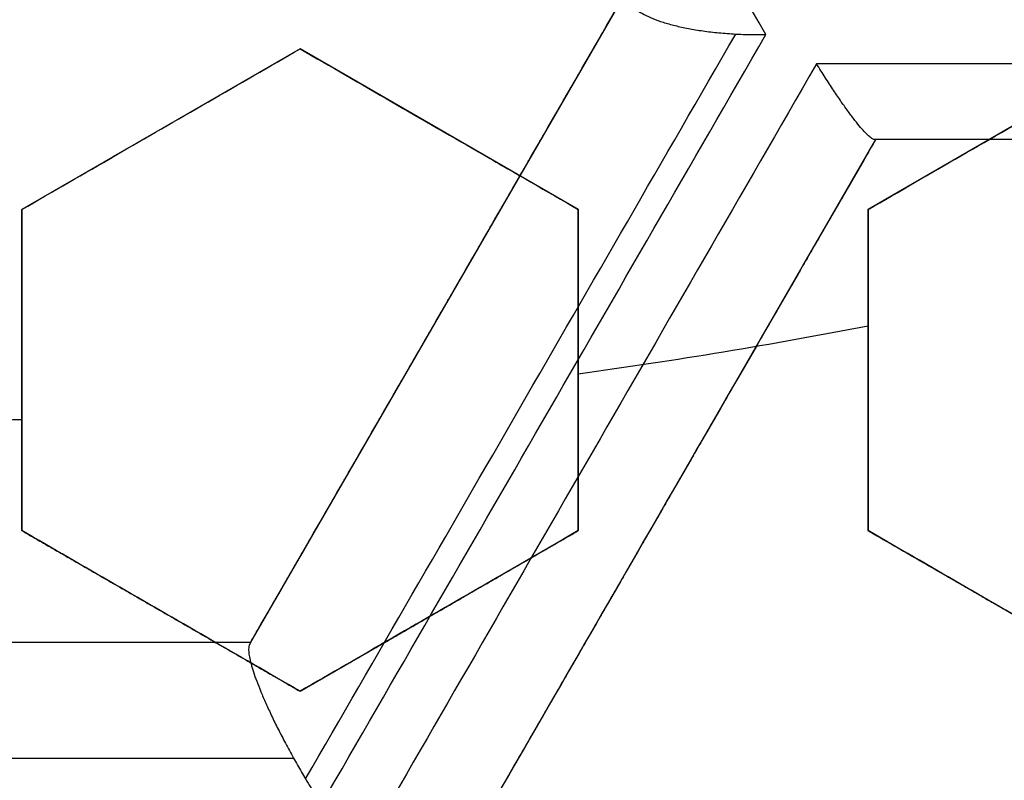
# Model space of a CAD drawing. Header units: centimetres. Extents: x -10 to 8.9, y -29.1 to -8.
# Tile 590 of 656: x -6.5377 to -6.4528, y -28.6829 to -28.6173. Entities that reach past the tile are written whole.
import ezdxf

# ---------------------------------------------------------------- set-up
doc = ezdxf.new("R2010")
doc.units = ezdxf.units.CM
doc.layers.add('Default', color=7, linetype='Continuous', true_color=0x000000)

msp = doc.modelspace()

# ---------------------------------------------------------------- linework, layer by layer
at = {"layer": 'Default'}
for p, q in [((-6.517750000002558, -28.67101046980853, -1.161416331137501), (-6.485500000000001, -28.61515183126, -1.161416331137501)), ((-6.513500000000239, -28.61982616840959, 0.19795720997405), (-6.537500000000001, -28.63368257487, 0.19795720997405)), ((-6.48950000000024, -28.63368257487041, 0.1972172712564), (-6.513500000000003, -28.61982616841, 0.1972172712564)), ((-6.440500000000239, -28.61982616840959, 0.1941596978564), (-6.464500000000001, -28.63368257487, 0.1941596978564)), ((-6.52550000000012, -28.62675437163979, 0.1714188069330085), (-6.52550000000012, -28.62675437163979, 0.2246276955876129)), ((-6.501500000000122, -28.62675437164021, 0.170665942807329), (-6.501500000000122, -28.62675437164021, 0.2238748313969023)), ((-6.463849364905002, -28.62765183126, -1.1608017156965), (-6.496099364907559, -28.68351046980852, -1.1608017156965)), ((-6.399349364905, -28.62765183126, -1.161419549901), (-6.463849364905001, -28.62765183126, -1.161419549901)), ((-6.537500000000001, -28.63368257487, 0.19239925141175), (-6.537500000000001, -28.66139538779, 0.19239925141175)), ((-6.4895, -28.66139538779, 0.1916593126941), (-6.4895, -28.63368257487, 0.1916593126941)), ((-6.4645, -28.63368257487, 0.19089586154), (-6.4645, -28.66139538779, 0.19089586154)), ((-6.501672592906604, -28.64316358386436, -1.247931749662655), (-6.501672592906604, -28.64316358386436, -1.065)), ((-6.537500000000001, -28.64753898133, 0.164048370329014), (-6.537500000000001, -28.64753898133, 0.2172572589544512)), ((-6.4895, -28.64753898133, 0.1626143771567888), (-6.4895, -28.64753898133, 0.2158232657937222)), ((-6.4645, -28.64753898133, 0.1625), (-6.4645, -28.64753898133, 0.2143428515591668)), ((-6.480207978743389, -28.65598578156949, -1.246571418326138), (-6.480207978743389, -28.65598578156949, -1.065)), ((-6.537499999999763, -28.66139538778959, 0.18735794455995), (-6.513499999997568, -28.67525179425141, 0.18735794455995)), ((-6.513500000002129, -28.67525179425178, 0.1866625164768), (-6.4895, -28.66139538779, 0.1866625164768)), ((-6.464499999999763, -28.66139538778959, 0.1859441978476), (-6.440499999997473, -28.67525179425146, 0.1859441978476)), ((-6.525499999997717, -28.66832359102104, 0.1625), (-6.525499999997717, -28.66832359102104, 0.2095209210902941)), ((-6.501500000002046, -28.66832359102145, 0.1625), (-6.501500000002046, -28.66832359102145, 0.2088351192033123)), ((-6.582250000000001, -28.67101046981, -1.150562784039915), (-6.51775, -28.67101046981, -1.150562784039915))]:
    msp.add_line(p, q, dxfattribs=at)
at = {"layer": 'Default', "extrusion": (0, 0, -1)}
for centre, radius, start, end in [((6.550000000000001, -28.205, -0.45), 0.9, 90, 270), ((6.550000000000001, -28.205, 0.3399975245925), 0.8999999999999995, 90, 270), ((6.550000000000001, -28.205, 1.15), 0.8550000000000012, 90, 270), ((6.550000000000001, -28.205, -0.4), 0.5999999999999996, 90, 270), ((6.550000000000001, -28.205, -0.2), 0.6367740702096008, 180, 0), ((6.550000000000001, -28.205, -0.1809807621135), 0.6125, 180, 0), ((6.550000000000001, -28.205, -0.1625), 0.6075000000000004, 180, 0), ((6.550000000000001, -28.205, -0.195), 0.6075000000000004, 180, 0), ((6.550000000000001, -28.205, 1.220980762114), 0.6075, 180, 0), ((6.550000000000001, -28.205, 1.24), 0.6075000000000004, 180, 0), ((6.550000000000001, -28.205, -0.18660444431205), 0.5500000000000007, 180, 0)]:
    msp.add_arc(centre, radius, start, end, dxfattribs=at)
at = {"layer": 'Default'}
for centre, radius, start, end in [((-6.550000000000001, -28.205, -0.82), 0.8349999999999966, 270, 90), ((-6.550000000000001, -28.205, -1.13), 0.8349999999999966, 270, 90), ((-6.550000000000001, -28.205, -0.9750000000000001), 0.8350000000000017, 270, 90), ((-6.550000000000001, -28.205, 0.35), 0.775, 270, 90), ((-6.550000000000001, -28.205, -0.1486250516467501), 0.7749999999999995, 270, 90), ((-6.550000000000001, -28.205, 0.45), 0.6000000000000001, 270, 90), ((-6.550000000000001, -28.205, 0.35), 0.6000000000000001, 270, 90), ((-6.550000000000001, -28.205, -1.24), 0.6400000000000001, 180, 0), ((-6.550000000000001, -28.205, 0.2), 0.6367740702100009, 180, 0), ((-6.550000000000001, -28.205, 0.1625), 0.6231698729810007, 180, 0), ((-6.550000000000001, -28.205, 0.17875), 0.6074999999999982, 180, 0), ((-6.550000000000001, -28.205, -1.230490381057), 0.6074999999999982, 180, 0), ((-6.550000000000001, -28.205, 0.195), 0.55, 180, 0), ((-6.550000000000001, -28.205, 0.1782088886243), 0.55, 248.3999999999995, 0), ((-6.550000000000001, -28.205, -0.7112749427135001), 0.7750000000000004, 274.5310199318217, 0), ((-6.550000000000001, -28.205, -1.15), 0.8549999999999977, 270.0000000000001, 329.9995422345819), ((-6.549999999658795, -28.20500000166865, 0.1625), 0.4469695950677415, 277.7792039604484, 281.0279703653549), ((-6.550000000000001, -28.20499999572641, 0.1625), 0.4469696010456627, 268.3974511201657, 271.6025488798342)]:
    msp.add_arc(centre, radius, start, end, dxfattribs=at)
at = {"layer": 'Default', "extrusion": (0.8660254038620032, 0.4999999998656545, -5.003236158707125e-10)}
msp.add_arc((-21.15124651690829, -0.1450000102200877, -19.91535356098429), 1.191759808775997, 250.5656658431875, 254.4321463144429, dxfattribs=at)
at = {"layer": 'Default', "extrusion": (0.8660254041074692, -0.4999999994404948, 1.882407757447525e-09)}
msp.add_arc((-27.70124651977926, -0.1450000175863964, 8.690968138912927), 1.15874693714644, 250.4556903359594, 253.8168977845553, dxfattribs=at)
at = {"layer": 'Default', "extrusion": (0.8660254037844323, -0.5000000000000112, 0)}
msp.add_arc((-27.70124651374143, -0.145, 8.69096815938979), 1.158746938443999, 250.4556903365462, 253.8168977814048, dxfattribs=at)
at = {"layer": 'Default', "extrusion": (0.8660254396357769, -0.4999999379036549, -2.310360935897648e-08)}
msp.add_arc((-27.70124708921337, -0.144999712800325, 8.700966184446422), 1.16874703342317, 250.2304968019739, 254.0533158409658, dxfattribs=at)
at = {"layer": 'Default', "extrusion": (0.8660254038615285, -0.4999999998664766, 4.864429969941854e-10)}
msp.add_arc((-27.70124651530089, -0.1450000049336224, 8.703244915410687), 1.168484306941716, 250.1624788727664, 254.1139327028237, dxfattribs=at)
at = {"layer": 'Default', "extrusion": (-0.8660254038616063, 0.4999999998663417, -4.865294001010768e-10)}
msp.add_arc((27.70124651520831, -0.1450000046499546, -8.708286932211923), 1.167293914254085, 285.9026967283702, 289.8586017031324, dxfattribs=at)
at = {"layer": 'Default', "extrusion": (0, 1, 0)}
for centre, radius, start, end in [((6.549999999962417, -0.1450000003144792, -28.62111949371), 1.125541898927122, 261.9437859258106, 265.8704395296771), ((6.550000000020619, -0.1449999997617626, -28.6276518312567), 1.116162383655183, 262.2172383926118, 265.5775242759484)]:
    msp.add_arc(centre, radius, start, end, dxfattribs=at)
at = {"layer": 'Default', "extrusion": (-0.8660254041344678, 0.4999999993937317, -2.070044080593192e-09)}
msp.add_arc((27.70124652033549, -0.1450000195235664, -8.715968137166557), 1.157566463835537, 286.2000596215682, 289.604144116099, dxfattribs=at)
at = {"layer": 'Default', "extrusion": (-0.8660254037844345, 0.5000000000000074, 0)}
msp.add_arc((27.70124651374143, -0.145, -8.715968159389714), 1.157566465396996, 286.2000596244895, 289.6041441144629, dxfattribs=at)
at = {"layer": 'Default', "extrusion": (0, -1, 0)}
for centre, radius, start, end in [((-6.550000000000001, -0.1450000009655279, 28.67101046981), 1.09064844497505, 268.3055417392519, 271.6944582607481), ((-6.550000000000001, -0.145, 28.67101046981), 1.090648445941, 268.3055417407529, 271.694458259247), ((-6.550000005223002, -0.1449998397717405, 28.68101050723), 1.100648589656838, 268.1290001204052, 271.8710004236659)]:
    msp.add_arc(centre, radius, start, end, dxfattribs=at)
at = {"layer": 'Default'}
for points, degree in [([(-6.550000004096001, -27.30500495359, -1.129995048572), (-6.537465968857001, -27.30500495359, -1.129995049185), (-6.512386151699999, -27.30552127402, -1.129973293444), (-6.474783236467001, -27.3078854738, -1.129982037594), (-6.437304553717, -27.31181799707, -1.129979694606), (-6.399970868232, -27.3173257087, -1.129980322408), (-6.362926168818, -27.32438806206, -1.129980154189), (-6.326197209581, -27.3329983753, -1.129980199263), (-6.289861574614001, -27.34314050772, -1.129980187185), (-6.254013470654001, -27.35478489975, -1.129980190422), (-6.218660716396, -27.36792869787, -1.129980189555), (-6.183898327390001, -27.38253814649, -1.129980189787), (-6.149770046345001, -27.39859430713, -1.129980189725), (-6.116350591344, -27.41606289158, -1.129980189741), (-6.083707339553, -27.43490588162, -1.129980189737), (-6.051859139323, -27.45511347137, -1.129980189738), (-6.020892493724, -27.47663251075, -1.129980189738), (-5.990848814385, -27.49943348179, -1.129980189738), (-5.961791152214, -27.52346942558, -1.129980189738), (-5.933780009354, -27.54868705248, -1.129980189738), (-5.906829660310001, -27.5750745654, -1.129980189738), (-5.881013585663, -27.60256235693, -1.129980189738), (-5.856368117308, -27.63111066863, -1.129980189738), (-5.832942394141, -27.66066372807, -1.129980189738), (-5.810787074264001, -27.69115373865, -1.129980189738), (-5.789912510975, -27.72256746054, -1.129980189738), (-5.770375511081, -27.75482271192, -1.129980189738), (-5.752204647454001, -27.78787084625, -1.129980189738), (-5.735435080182, -27.8216495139, -1.129980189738), (-5.720103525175, -27.8560794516, -1.129980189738), (-5.706216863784, -27.89114626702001, -1.129980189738), (-5.693813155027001, -27.92675906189, -1.129980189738), (-5.682910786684, -27.96286272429, -1.129980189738), (-5.673530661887, -27.99939085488, -1.129980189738), (-5.665692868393, -28.03625586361, -1.129980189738), (-5.659400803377, -28.07344306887, -1.129980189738), (-5.654672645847, -28.11085723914, -1.129980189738), (-5.651515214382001, -28.14843802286, -1.129980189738), (-5.649934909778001, -28.18611932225, -1.129980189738), (-5.649933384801, -28.22380820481, -1.129980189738), (-5.65151069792, -28.26149020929, -1.129980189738), (-5.654665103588, -28.29907102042, -1.129980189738), (-5.659390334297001, -28.33648606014, -1.129980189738), (-5.665679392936, -28.37367347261, -1.129980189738), (-5.673514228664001, -28.41053911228, -1.129980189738), (-5.68289159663, -28.447068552, -1.129980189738), (-5.693791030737, -28.48317285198, -1.129980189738), (-5.706192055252, -28.51878703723, -1.129980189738), (-5.720075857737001, -28.5538547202, -1.129980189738), (-5.735404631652, -28.58828579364, -1.129980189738), (-5.752171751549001, -28.62206623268, -1.129980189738), (-5.770339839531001, -28.65511550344, -1.129980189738), (-5.78987442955, -28.68737253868, -1.129980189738), (-5.810746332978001, -28.71878763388, -1.129980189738), (-5.832899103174, -28.74927924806, -1.129980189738), (-5.85632282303, -28.77883458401, -1.129980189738), (-5.880965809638, -28.80738458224, -1.129980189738), (-5.906779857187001, -28.83487458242, -1.129980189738), (-5.933727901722, -28.86126400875, -1.129980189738), (-5.961736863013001, -28.88648372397, -1.129980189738), (-5.990793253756, -28.9105224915, -1.129980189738), (-6.020835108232, -28.93332580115, -1.129980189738), (-6.051800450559, -28.95484754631, -1.129980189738), (-6.083647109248, -28.97505764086, -1.129980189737), (-6.116288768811, -28.99390313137, -1.129980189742), (-6.149707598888, -29.01137470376, -1.129980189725), (-6.183834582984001, -29.02743347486, -1.129980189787), (-6.218595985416, -29.04204567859, -1.129980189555), (-6.253947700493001, -29.05519220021, -1.129980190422), (-6.289795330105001, -29.06683951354, -1.129980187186), (-6.326131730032, -29.07698483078, -1.129980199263), (-6.36285948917, -29.08559773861, -1.12998015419), (-6.399900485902, -29.09266234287, -1.129980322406), (-6.437231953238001, -29.0981728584, -1.129979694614), (-6.47471667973, -29.10210911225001, -1.129982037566), (-6.512339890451, -29.1044772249, -1.129973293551), (-6.537448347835, -29.10499504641, -1.129995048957), (-6.549999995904, -29.10499504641, -1.129995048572)], 3), ([(-6.550000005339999, -27.32500645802, -1.149993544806), (-6.537651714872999, -27.32500645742, -1.149993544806), (-6.512986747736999, -27.32554459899, -1.150002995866), (-6.476051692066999, -27.32787036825, -1.14999919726), (-6.439276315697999, -27.33175223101, -1.150000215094), (-6.402654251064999, -27.33717969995, -1.149999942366), (-6.366301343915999, -27.34414129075, -1.150000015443), (-6.330232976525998, -27.35263500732, -1.149999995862), (-6.294592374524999, -27.36262965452, -1.150000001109), (-6.259531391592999, -27.37406902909, -1.149999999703), (-6.225026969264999, -27.3869473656, -1.15000000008), (-6.191106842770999, -27.40125022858, -1.149999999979), (-6.157777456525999, -27.41697696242, -1.150000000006), (-6.125134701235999, -27.43408646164, -1.149999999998), (-6.093256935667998, -27.45253472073, -1.15), (-6.062162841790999, -27.47231088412, -1.15), (-6.031930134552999, -27.49336665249, -1.15), (-6.002594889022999, -27.51567691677, -1.15), (-5.974227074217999, -27.53918966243, -1.15), (-5.946891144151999, -27.56384678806, -1.15), (-5.920598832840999, -27.58963664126, -1.15), (-5.895416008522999, -27.61649551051, -1.15), (-5.871372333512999, -27.64439091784, -1.15), (-5.848517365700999, -27.67326728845, -1.15), (-5.826900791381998, -27.7030584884, -1.15), (-5.806533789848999, -27.73375047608, -1.15), (-5.787472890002, -27.76526110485, -1.15), (-5.76974489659, -27.79754437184, -1.15), (-5.753383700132, -27.83054026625, -1.15), (-5.738424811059, -27.86417236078, -1.15), (-5.724875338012, -27.89842624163, -1.15), (-5.71277321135, -27.93321101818, -1.15), (-5.702135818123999, -27.96847408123, -1.15), (-5.692983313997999, -28.00415159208, -1.15), (-5.68533537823, -28.04015809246, -1.15), (-5.679195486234, -28.07647885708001, -1.15), (-5.674581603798, -28.11301879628, -1.15), (-5.67150000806, -28.14971971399, -1.15), (-5.669956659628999, -28.18652113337, -1.15), (-5.669953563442, -28.22333487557, -1.15), (-5.671491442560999, -28.26014682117, -1.15), (-5.674568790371, -28.29686076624, -1.15), (-5.679179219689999, -28.33341174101, -1.15), (-5.685316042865, -28.36974098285, -1.15), (-5.692961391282, -28.40575529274, -1.15), (-5.702112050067, -28.44144108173, -1.15), (-5.712748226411, -28.47671239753, -1.15), (-5.724850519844, -28.511507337, -1.15), (-5.738400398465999, -28.54576972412, -1.15), (-5.753358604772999, -28.57940639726, -1.15), (-5.769717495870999, -28.61240308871, -1.15), (-5.787441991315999, -28.6446852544, -1.15), (-5.806500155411, -28.6761964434, -1.15), (-5.826864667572, -28.70688945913, -1.15), (-5.848479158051, -28.73668231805, -1.15), (-5.871332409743, -28.76556074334, -1.15), (-5.895372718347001, -28.79345624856, -1.15), (-5.920549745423, -28.82031302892, -1.15), (-5.946837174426, -28.84610244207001, -1.15), (-5.974176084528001, -28.8707665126, -1.15), (-6.002558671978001, -28.89429476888, -1.15), (-6.031913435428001, -28.9166216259, -1.15), (-6.062165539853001, -28.9376912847, -1.15), (-6.093277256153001, -28.95747792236, -1.15), (-6.125171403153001, -28.97593404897, -1.149999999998), (-6.157830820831, -28.99304986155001, -1.150000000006), (-6.191177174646, -29.0087814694, -1.149999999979), (-6.225118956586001, -29.02308952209, -1.15000000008), (-6.25964571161, -29.03597120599, -1.149999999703), (-6.294721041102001, -29.04740944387, -1.150000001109), (-6.330363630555, -29.05739860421, -1.149999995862), (-6.366429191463, -29.06588597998, -1.150000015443), (-6.40278818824, -29.07284313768, -1.149999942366), (-6.439415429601, -29.07826537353, -1.150000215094), (-6.476180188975, -29.08214014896, -1.14999919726), (-6.513077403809, -29.08445837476, -1.150002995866), (-6.537686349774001, -29.08499354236, -1.149993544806), (-6.54999999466, -29.08499354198, -1.149993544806)], 3), ([(-6.549999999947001, -27.42838343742, -0.7616165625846), (-6.538747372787, -27.42824483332, -0.7617551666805), (-6.516204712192, -27.42845367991, -0.7620351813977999), (-6.482313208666, -27.43024072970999, -0.7624632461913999), (-6.448493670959, -27.43350371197, -0.7628974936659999), (-6.414786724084, -27.43824561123, -0.763337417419), (-6.381352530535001, -27.44444544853, -0.7637809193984), (-6.348201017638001, -27.45209983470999, -0.7642278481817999), (-6.315445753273, -27.46118216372, -0.764676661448), (-6.283108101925, -27.47168408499, -0.7651270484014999), (-6.251249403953, -27.48358745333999, -0.7655781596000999), (-6.219910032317, -27.49687984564, -0.766029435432), (-6.189177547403, -27.51152847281, -0.7664796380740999), (-6.159225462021, -27.52744172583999, -0.7669261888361), (-6.130017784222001, -27.54461827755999, -0.7673695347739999), (-6.101215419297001, -27.56329288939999, -0.7678150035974), (-6.073286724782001, -27.58321536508, -0.7682556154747), (-6.047409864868, -27.60344005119, -0.7686723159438), (-6.024707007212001, -27.6227118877, -0.7690451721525), (-6.004504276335, -27.64114310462, -0.7693833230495), (-5.984998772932, -27.66020157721, -0.7697151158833), (-5.965776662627, -27.68034635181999, -0.7700594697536), (-5.947249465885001, -27.70119728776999, -0.7704083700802), (-5.929608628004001, -27.72252886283, -0.7707584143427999), (-5.913139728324, -27.74390244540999, -0.7711027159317), (-5.896745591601, -27.76673460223, -0.7714641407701), (-5.879471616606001, -27.79280128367, -0.7718690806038), (-5.862185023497, -27.82140181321, -0.7723044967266), (-5.845650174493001, -27.85166194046, -0.7727558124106), (-5.830525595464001, -27.88248582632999, -0.7732063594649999), (-5.816816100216, -27.91378163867, -0.7736550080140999), (-5.804432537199, -27.94575507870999, -0.7741047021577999), (-5.793443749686, -27.97826360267, -0.7745533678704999), (-5.783885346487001, -28.01119863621, -0.7749995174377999), (-5.775776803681, -28.04447658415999, -0.7754420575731), (-5.769121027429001, -28.07806966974, -0.7758806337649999), (-5.763924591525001, -28.11195605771, -0.7763150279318), (-5.760204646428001, -28.14606329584, -0.7767440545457), (-5.75797080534, -28.18027120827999, -0.7771671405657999), (-5.757226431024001, -28.21470555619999, -0.7775824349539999), (-5.757979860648, -28.24925848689, -0.7780047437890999), (-5.760231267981, -28.28374168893, -0.7784336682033), (-5.763975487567, -28.31808767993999, -0.7788678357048), (-5.769197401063, -28.35219385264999, -0.7793060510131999), (-5.775894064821, -28.38605939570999, -0.7797482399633), (-5.784064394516, -28.41964983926, -0.7801939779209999), (-5.793686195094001, -28.45285785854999, -0.7806418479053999), (-5.804730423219, -28.48558927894, -0.781090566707), (-5.817164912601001, -28.51776854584, -0.7815390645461), (-5.830995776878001, -28.54941158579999, -0.7819875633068), (-5.846175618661, -28.5804064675, -0.7824344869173), (-5.862691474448, -28.61072888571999, -0.7828794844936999), (-5.880499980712, -28.64029706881, -0.7833213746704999), (-5.899571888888, -28.66906635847, -0.7837594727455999), (-5.91989141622, -28.69700629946, -0.7841934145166), (-5.941356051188, -28.72398166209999, -0.7846208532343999), (-5.963982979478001, -28.75002327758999, -0.7850431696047), (-5.987781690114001, -28.77512537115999, -0.7854569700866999), (-6.012782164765, -28.7993101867, -0.7858765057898), (-6.03884161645, -28.82242111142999, -0.7863039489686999), (-6.065837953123, -28.84435183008, -0.786736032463), (-6.093752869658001, -28.86509285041, -0.7871728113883), (-6.122529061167, -28.88460275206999, -0.7876132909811), (-6.15214747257, -28.90286625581, -0.7880571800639), (-6.18250003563, -28.91981717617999, -0.7885028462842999), (-6.213581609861, -28.93545322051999, -0.7889502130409), (-6.245293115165, -28.94972306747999, -0.7893978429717), (-6.277594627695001, -28.96261096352, -0.7898451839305), (-6.310433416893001, -28.97409375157, -0.790291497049), (-6.343717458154, -28.98414082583, -0.7907355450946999), (-6.377431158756, -28.99274659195, -0.7911771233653), (-6.411455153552, -28.99988067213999, -0.7916146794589), (-6.445763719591, -29.00553981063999, -0.7920479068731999), (-6.480290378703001, -29.00971218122, -0.7924759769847), (-6.515041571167, -29.01239375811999, -0.7928989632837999), (-6.538334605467, -29.01317723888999, -0.7931772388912), (-6.549999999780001, -29.01331529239, -0.7933152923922)], 3), ([(-6.550000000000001, -28.98, -0.6472501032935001), (-6.538733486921, -28.98, -0.6470307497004), (-6.516189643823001, -28.97950872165, -0.6465878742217), (-6.482389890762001, -28.97729300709, -0.6459119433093), (-6.448718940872, -28.97360204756, -0.6452266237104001), (-6.415286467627, -28.96845141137, -0.6445341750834), (-6.382136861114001, -28.9618541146, -0.6438355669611), (-6.349274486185, -28.95380935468, -0.6431308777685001), (-6.316821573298, -28.94434696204, -0.6424227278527), (-6.284787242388, -28.93346993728, -0.6417113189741), (-6.253280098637, -28.92121449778, -0.6409990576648), (-6.222324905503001, -28.90759197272, -0.6402865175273), (-6.191987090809, -28.89262837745, -0.6395751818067), (-6.162348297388, -28.87636610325, -0.6388669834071), (-6.133423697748, -28.85881215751, -0.6381622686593), (-6.1053183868, -28.84003103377, -0.6374636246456), (-6.07803369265, -28.82002363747, -0.6367710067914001), (-6.051669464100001, -28.7988625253, -0.6360872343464), (-6.026237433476, -28.77655854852, -0.6354115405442), (-6.001809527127, -28.75317251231, -0.6347498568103), (-5.978430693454, -28.72875070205, -0.6340883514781), (-5.956125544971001, -28.70331637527, -0.6334126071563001), (-5.934966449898, -28.67695331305, -0.6327288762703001), (-5.914960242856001, -28.6496691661, -0.6320362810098), (-5.896181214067, -28.62156563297, -0.6313376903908), (-5.878632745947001, -28.59264971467, -0.6306331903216), (-5.862367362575, -28.56300470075, -0.6299248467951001), (-5.847408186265, -28.53267528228, -0.629213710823), (-5.833784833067, -28.50171815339, -0.6285011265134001), (-5.821532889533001, -28.47022030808, -0.6277890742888), (-5.8106490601, -28.43816826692, -0.6270772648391), (-5.801170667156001, -28.40565376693, -0.6263677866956), (-5.793124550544, -28.37276766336, -0.6256626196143), (-5.786530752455, -28.33961176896, -0.6249639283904), (-5.78138744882, -28.30619858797, -0.6242718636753), (-5.777701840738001, -28.27254822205, -0.6235871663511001), (-5.775489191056, -28.23876096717, -0.6229108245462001), (-5.774754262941, -28.20494234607, -0.6222489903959), (-5.775493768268, -28.17114853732, -0.6215875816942), (-5.777706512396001, -28.13740264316, -0.6209120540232), (-5.781393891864, -28.10374893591, -0.6202272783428), (-5.786546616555, -28.07029563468, -0.6195343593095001), (-5.793145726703, -28.0371388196, -0.6188356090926), (-5.801183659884, -28.00430073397, -0.6181314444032), (-5.810652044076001, -27.97182316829, -0.6174227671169), (-5.821536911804, -27.93976765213, -0.6167108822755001), (-5.833799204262, -27.90824671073, -0.6159982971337), (-5.847421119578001, -27.87729763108, -0.615285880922), (-5.862376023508, -27.84697847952, -0.6145749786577), (-5.878652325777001, -27.8173156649, -0.613866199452), (-5.896211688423, -27.78838626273, -0.6131613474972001), (-5.914995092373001, -27.76028113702, -0.6124626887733), (-5.934999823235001, -27.73300334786, -0.6117702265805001), (-5.956160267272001, -27.70664206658, -0.6110865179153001), (-5.978475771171, -27.68119987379, -0.6104105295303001), (-6.001860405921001, -27.6567765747, -0.6097489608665), (-6.026289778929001, -27.63339360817, -0.6090872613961), (-6.051718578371, -27.61109628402, -0.6084116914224), (-6.078088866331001, -27.58993391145, -0.6077277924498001), (-6.105377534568, -27.56992754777, -0.6070351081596), (-6.133484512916, -27.55114909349, -0.6063364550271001), (-6.162412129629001, -27.53359698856, -0.6056316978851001), (-6.192055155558, -27.51733618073, -0.6049234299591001), (-6.222391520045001, -27.50237706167, -0.6042121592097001), (-6.253344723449, -27.48875867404, -0.6034996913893), (-6.284863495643, -27.47650207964, -0.6027871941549), (-6.316910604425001, -27.46562484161, -0.6020755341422), (-6.349366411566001, -27.45616608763, -0.6013673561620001), (-6.382222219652, -27.44812703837, -0.6006628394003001), (-6.415376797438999, -27.44153241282, -0.5999641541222), (-6.448824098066, -27.43638416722, -0.5992714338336), (-6.482460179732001, -27.43270175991, -0.5985868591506), (-6.516196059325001, -27.43049163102, -0.5979122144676), (-6.538732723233, -27.43, -0.5974694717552), (-6.550000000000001, -27.43, -0.5972501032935)], 3), ([(-6.517749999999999, -28.67101046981, -1.065), (-6.501624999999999, -28.643081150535, -1.065), (-6.485499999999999, -28.61515183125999, -1.065)], 2), ([(-6.485155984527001, -28.61574768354, -1.261273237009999), (-6.485082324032, -28.61587526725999, -1.261619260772), (-6.484886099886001, -28.61613083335, -1.262311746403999), (-6.484436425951, -28.61651124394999, -1.263340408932), (-6.483834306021, -28.61687749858, -1.264328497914), (-6.483091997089, -28.61722068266, -1.265251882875), (-6.48219838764, -28.61754225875, -1.266114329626), (-6.481166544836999, -28.61783213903, -1.26688850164), (-6.480022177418, -28.61808197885, -1.267551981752), (-6.478755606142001, -28.61829152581, -1.26810386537), (-6.477380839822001, -28.61845369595, -1.268524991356), (-6.476411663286, -28.61852577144, -1.268706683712), (-6.475916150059, -28.61855212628, -1.268770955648)], 3), ([(-6.475916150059, -28.61855212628, -1.268770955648), (-6.475631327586, -28.61856727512, -1.268807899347), (-6.475057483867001, -28.61859100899, -1.268863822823), (-6.474186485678, -28.61860659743, -1.268892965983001), (-6.473604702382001, -28.61860345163, -1.268875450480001), (-6.473313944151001, -28.61859848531, -1.268857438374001)], 3), ([(-6.537500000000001, -28.63368257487, 0.1690896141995), (-6.534816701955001, -28.63213337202, 0.1696247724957), (-6.529461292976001, -28.62904142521, 0.1706739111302), (-6.521465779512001, -28.62442521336, 0.1721823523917), (-6.516152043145, -28.62135732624, 0.1731453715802), (-6.513500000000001, -28.61982616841, 0.1736159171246)], 3), ([(-6.537500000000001, -28.63368257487, 0.2222985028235), (-6.534815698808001, -28.63213279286, 0.2228338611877), (-6.529458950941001, -28.62904007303, 0.2238832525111), (-6.521463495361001, -28.6244238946, 0.2253916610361), (-6.516151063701, -28.62135676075, 0.2263544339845), (-6.513500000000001, -28.61982616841, 0.2268248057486)], 3), ([(-6.513500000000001, -28.61982616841, 0.1736159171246), (-6.510877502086, -28.62134026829, 0.1729832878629), (-6.505603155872, -28.6243854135, 0.1716948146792), (-6.497610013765, -28.62900025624, 0.1696943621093), (-6.492213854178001, -28.63211573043, 0.168312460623), (-6.4895, -28.63368257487, 0.1676097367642)], 3), ([(-6.513500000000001, -28.61982616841, 0.1736159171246), (-6.513500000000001, -28.61982616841, 0.2002203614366), (-6.513500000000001, -28.61982616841, 0.2268248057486)], 2), ([(-6.513500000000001, -28.61982616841, 0.2268248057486), (-6.510876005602, -28.62134113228, 0.2261918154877), (-6.505599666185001, -28.62438742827, 0.2249028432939), (-6.497606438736, -28.62900232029, 0.2229023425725), (-6.492212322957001, -28.63211661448, 0.2215209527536), (-6.4895, -28.63368257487, 0.2208186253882)], 3), ([(-6.4645, -28.63368257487, 0.166082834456), (-6.461832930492, -28.63214274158, 0.1664425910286), (-6.456499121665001, -28.62906326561, 0.1671408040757), (-6.448500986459, -28.6244455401, 0.1681228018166), (-6.443167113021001, -28.62136602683, 0.1687335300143), (-6.4405, -28.61982616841, 0.1690276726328)], 3), ([(-6.4645, -28.63368257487, 0.21929172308), (-6.461832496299, -28.63214249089, 0.2196515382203), (-6.456498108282, -28.62906268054, 0.2203498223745), (-6.44850000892, -28.62444497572, 0.2213318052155), (-6.443166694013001, -28.62136578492, 0.2219424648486), (-6.4405, -28.61982616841, 0.2222365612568)], 3), ([(-6.463932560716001, -28.62765183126, -1.257839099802), (-6.463982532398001, -28.62765183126, -1.258205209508), (-6.46410655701, -28.62761281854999, -1.258952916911), (-6.464371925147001, -28.62742265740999, -1.260112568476), (-6.464715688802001, -28.62709361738, -1.261273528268), (-6.465131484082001, -28.6266292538, -1.262403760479), (-6.465623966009, -28.62602135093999, -1.263503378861), (-6.466185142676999, -28.62527616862, -1.264539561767), (-6.466800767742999, -28.62441174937, -1.265482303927), (-6.467473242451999, -28.62342334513, -1.266329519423), (-6.468193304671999, -28.62232189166, -1.267058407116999), (-6.468693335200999, -28.6215292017, -1.267449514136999), (-6.468947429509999, -28.62111949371, -1.267619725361)], 3), ([(-6.463849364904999, -28.62765183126, -1.065), (-6.479974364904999, -28.655581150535, -1.065), (-6.496099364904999, -28.68351046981, -1.065)], 2), ([(-6.463932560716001, -28.62765183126, -1.257839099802), (-6.463914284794, -28.62765183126, -1.257705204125), (-6.463883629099, -28.62765183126, -1.257435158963), (-6.463855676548, -28.62765183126, -1.257023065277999), (-6.463849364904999, -28.62765183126, -1.256744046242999), (-6.463849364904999, -28.62765183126, -1.256603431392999)], 3), ([(-6.399349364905, -28.62765183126, -1.065), (-6.431599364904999, -28.62765183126, -1.065), (-6.463849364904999, -28.62765183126, -1.065)], 2), ([(-6.463849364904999, -28.62765183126, -1.065), (-6.463849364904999, -28.62765183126, -1.1608017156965), (-6.463849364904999, -28.62765183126, -1.256603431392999)], 2), ([(-6.537500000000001, -28.63368257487, 0.1690896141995), (-6.537500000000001, -28.63368257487, 0.1956940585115), (-6.537500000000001, -28.63368257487, 0.2222985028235)], 2), ([(-6.537500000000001, -28.66139538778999, 0.2122158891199), (-6.537500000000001, -28.65828376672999, 0.2133480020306), (-6.537500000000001, -28.65208213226, 0.2156043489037), (-6.537500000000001, -28.64284404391, 0.2189653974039), (-6.537500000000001, -28.63672914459, 0.2211901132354), (-6.537500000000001, -28.63368257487, 0.2222985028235)], 3), ([(-6.537500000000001, -28.65179477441, 0.1625), (-6.537500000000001, -28.64976822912, 0.163237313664), (-6.537500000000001, -28.64572452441, 0.1647085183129), (-6.537500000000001, -28.63968712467, 0.1669050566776), (-6.537500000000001, -28.63568096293, 0.1683625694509), (-6.537500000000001, -28.63368257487, 0.1690896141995)], 3), ([(-6.4895, -28.63368257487, 0.1676097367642), (-6.4895, -28.63523002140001, 0.1670520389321), (-6.4895, -28.6383431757, 0.1659299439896), (-6.4895, -28.64306749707, 0.1642267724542), (-6.4895, -28.64625382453, 0.1630778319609), (-6.4895, -28.64785615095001, 0.1625)], 3), ([(-6.4895, -28.63368257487, 0.1676097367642), (-6.4895, -28.63368257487, 0.1942141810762), (-6.4895, -28.63368257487, 0.2208186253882)], 2), ([(-6.4895, -28.63368257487, 0.2208186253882), (-6.4895, -28.63665825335, 0.2197461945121), (-6.4895, -28.64267860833, 0.2175760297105), (-6.4895, -28.65191465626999, 0.2142453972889), (-6.4895, -28.65821198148, 0.2119736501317), (-6.4895, -28.66139538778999, 0.2108250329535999)], 3), ([(-6.4645, -28.63368257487, 0.166082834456), (-6.4645, -28.63368257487, 0.192687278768), (-6.4645, -28.63368257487, 0.21929172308)], 2), ([(-6.4645, -28.66139538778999, 0.2093883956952), (-6.4645, -28.65818624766, 0.2105364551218), (-6.4645, -28.651854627, 0.2128007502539), (-6.4645, -28.64262040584, 0.2161006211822), (-6.4645, -28.63663331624, 0.2182384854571), (-6.4645, -28.63368257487, 0.21929172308)], 3), ([(-6.4645, -28.64371581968, 0.1625), (-6.4645, -28.64258333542, 0.1629045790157), (-6.4645, -28.64033015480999, 0.1637094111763), (-6.4645, -28.63698591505, 0.1649036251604), (-6.4645, -28.63477977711, 0.1656911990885), (-6.4645, -28.63368257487, 0.166082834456)], 3), ([(-6.4645, -28.64371581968, 0.1625), (-6.4645, -28.652555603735, 0.1625), (-6.4645, -28.66139538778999, 0.1625)], 2), ([(-6.4895, -28.66139538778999, 0.1625), (-6.4895, -28.65462576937, 0.1625), (-6.4895, -28.64785615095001, 0.1625)], 2), ([(-6.537500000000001, -28.65179477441, 0.1625), (-6.537500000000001, -28.6565950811, 0.1625), (-6.537500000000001, -28.66139538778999, 0.1625)], 2), ([(-6.537500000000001, -28.66139538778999, 0.1625), (-6.537500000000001, -28.66139538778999, 0.18735794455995), (-6.537500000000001, -28.66139538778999, 0.2122158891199)], 2), ([(-6.537500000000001, -28.66139538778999, 0.1625), (-6.525500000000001, -28.66832359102, 0.1625), (-6.513500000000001, -28.67525179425, 0.1625)], 2), ([(-6.513500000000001, -28.67525179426, 0.2067200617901), (-6.516198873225, -28.67369359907, 0.2073615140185), (-6.521575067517, -28.67058965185, 0.2086239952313), (-6.529570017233, -28.66597376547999, 0.2104549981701), (-6.534863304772, -28.66291768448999, 0.2116357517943), (-6.537500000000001, -28.66139538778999, 0.2122158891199)], 3), ([(-6.513500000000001, -28.67525179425, 0.1625), (-6.5015, -28.66832359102, 0.1625), (-6.4895, -28.66139538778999, 0.1625)], 2), ([(-6.4895, -28.66139538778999, 0.2108250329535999), (-6.492158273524, -28.66293014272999, 0.2103984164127), (-6.49748034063, -28.66600283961, 0.2095252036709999), (-6.505477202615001, -28.67061983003, 0.2081569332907), (-6.510823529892, -28.67370653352, 0.2072054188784), (-6.513500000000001, -28.67525179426, 0.2067200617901)], 3), ([(-6.4895, -28.66139538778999, 0.2108250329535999), (-6.4895, -28.66139538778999, 0.1866625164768), (-6.4895, -28.66139538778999, 0.1625)], 2), ([(-6.4645, -28.66139538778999, 0.1625), (-6.4645, -28.66139538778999, 0.1859441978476), (-6.4645, -28.66139538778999, 0.2093883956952)], 2), ([(-6.4645, -28.66139538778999, 0.1625), (-6.452500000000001, -28.66832359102, 0.1625), (-6.4405, -28.67525179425, 0.1625)], 2), ([(-6.4405, -28.67525179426, 0.2026559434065), (-6.443226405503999, -28.6736777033, 0.2034389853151), (-6.448639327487, -28.67055255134, 0.2049816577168), (-6.456632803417, -28.66593751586, 0.2072238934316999), (-6.461890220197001, -28.66290214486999, 0.2086744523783), (-6.4645, -28.66139538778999, 0.2093883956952)], 3), ([(-6.582250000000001, -28.67101046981, -1.065), (-6.55, -28.67101046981, -1.065), (-6.517749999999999, -28.67101046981, -1.065)], 2), ([(-6.517845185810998, -28.67117533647, -1.236983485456), (-6.517883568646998, -28.67124181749, -1.237346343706), (-6.517936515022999, -28.67141449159, -1.238063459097), (-6.517943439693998, -28.6717908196, -1.23910348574), (-6.517878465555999, -28.67227531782, -1.240086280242), (-6.517742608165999, -28.67286609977, -1.241011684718), (-6.517532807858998, -28.67356847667, -1.241879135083), (-6.517251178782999, -28.67437002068, -1.242665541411), (-6.51689707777, -28.6752698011, -1.243365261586), (-6.516466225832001, -28.67627239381, -1.243969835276), (-6.515966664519, -28.67735435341, -1.244455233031), (-6.515400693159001, -28.67850814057, -1.24481228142), (-6.514765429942, -28.67973464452, -1.245029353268), (-6.514304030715, -28.68058163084, -1.245069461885), (-6.514064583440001, -28.68101050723, -1.245061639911)], 3), ([(-6.517749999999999, -28.67101046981, -1.235171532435), (-6.517749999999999, -28.67101046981, -1.235372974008), (-6.517757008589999, -28.67102260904, -1.235775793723), (-6.517788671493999, -28.6710774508, -1.236380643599), (-6.517823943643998, -28.67113854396, -1.236782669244), (-6.517845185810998, -28.67117533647, -1.236983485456)], 3), ([(-6.517749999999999, -28.67101046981, -1.235171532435), (-6.517749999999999, -28.67101046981, -1.1500857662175), (-6.517749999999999, -28.67101046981, -1.065)], 2), ([(-6.513500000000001, -28.67525179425, 0.1625), (-6.513500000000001, -28.675251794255, 0.18461003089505), (-6.513500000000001, -28.67525179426, 0.2067200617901)], 2), ([(-6.514064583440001, -28.68101050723, -1.245061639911), (-6.513952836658, -28.68121065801, -1.245057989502), (-6.513726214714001, -28.6816120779, -1.245038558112), (-6.513377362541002, -28.68221642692, -1.24497220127), (-6.513140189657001, -28.68261832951, -1.244903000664), (-6.513020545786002, -28.68281883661, -1.244862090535)], 3), ([(-6.513020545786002, -28.68281883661, -1.244862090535), (-6.512871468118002, -28.68306867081, -1.244811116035), (-6.512571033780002, -28.6835652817, -1.2446899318), (-6.512114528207, -28.68429912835, -1.244450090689), (-6.511809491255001, -28.68477571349, -1.244252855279), (-6.511656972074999, -28.68501055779, -1.244144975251)], 3)]:
    msp.add_open_spline(points, degree=degree, dxfattribs=at)

doc.saveas('drawing.dxf')
